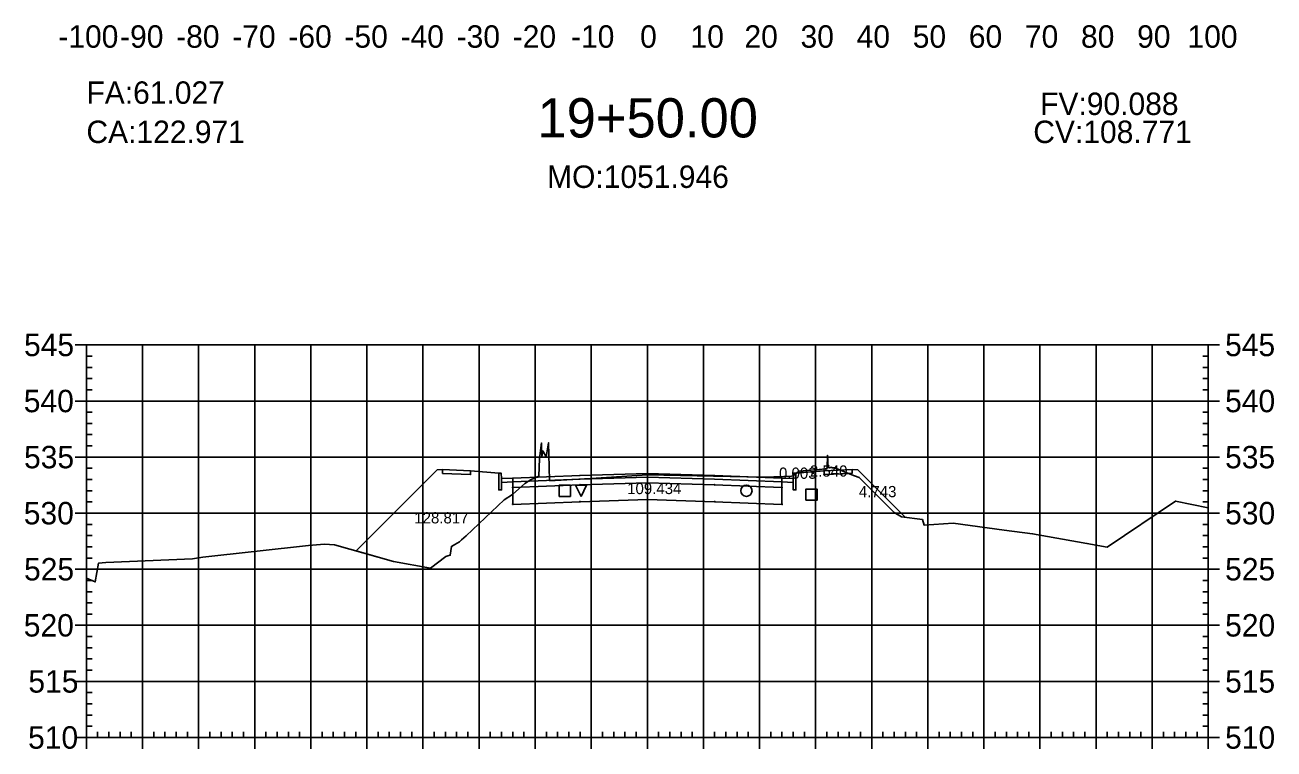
# Model space of a CAD drawing. Extents: x 704834 to 709892, y 372981 to 377533.
# Drawn here: x 705200.9 to 705423.6, y 373820.8 to 373949.9 of the extents above; entities that cross this region are included whole.
import ezdxf

# ---------------------------------------------------------------- set-up
doc = ezdxf.new("R2010")
doc.units = 0
for name, color, linetype in [('1', 7, 'Continuous'), ('10', 7, 'Continuous'), ('13', 7, 'Continuous'), ('14', 7, 'Continuous'), ('4', 7, 'Continuous'), ('57', 7, 'Continuous'), ('59', 7, 'Continuous'), ('Default_Xsect', 7, 'Continuous'), ('Existing', 7, 'Continuous')]:
    doc.layers.add(name, color=color, linetype=linetype)

msp = doc.modelspace()

# ---------------------------------------------------------------- linework, layer by layer
for points in [[(705274.37, 373870.54), (705259.94, 373856.11)], [(705275.37, 373870.58), (705274.37, 373870.54)], [(705285.37, 373869.98), (705280.37, 373870.38)], [(705338.37, 373869.98), (705343.37, 373870.38)], [(705348.37, 373870.58), (705349.37, 373870.54)], [(705349.37, 373870.54), (705357.81, 373862.1)]]:
    msp.add_lwpolyline(points)
for points in [[(705280.37, 373870.38), (705275.37, 373870.58), (705275.37, 373869.91), (705280.37, 373869.71)], [(705285.87, 373868.98), (705285.79, 373869.98), (705285.37, 373869.98), (705285.37, 373866.98), (705285.87, 373866.98)], [(705287.87, 373869.06), (705285.87, 373868.98), (705285.87, 373868.31), (705287.87, 373868.39)], [(705311.87, 373869.23), (705323.87, 373868.87), (705335.87, 373868.39), (705335.87, 373869.06), (705323.87, 373869.54), (705311.87, 373869.9), (705299.87, 373869.54), (705287.87, 373869.06), (705287.87, 373868.39), (705299.87, 373868.87)], [(705311.87, 373868.23), (705323.87, 373867.87), (705335.87, 373867.39), (705335.87, 373868.39), (705323.87, 373868.87), (705311.87, 373869.23), (705299.87, 373868.87), (705287.87, 373868.39), (705287.87, 373867.39), (705299.87, 373867.87)], [(705311.82, 373869.18), (705311.92, 373869.18), (705311.92, 373869.28), (705311.82, 373869.28)], [(705335.87, 373868.39), (705337.87, 373868.31), (705337.87, 373868.98), (705335.87, 373869.06)], [(705337.87, 373866.98), (705338.37, 373866.98), (705338.37, 373869.98), (705337.96, 373869.98), (705337.87, 373868.98)], [(705343.37, 373869.71), (705348.37, 373869.91), (705348.37, 373870.58), (705343.37, 373870.38)], [(705287.82, 373867.34), (705287.92, 373867.34), (705287.92, 373867.44), (705287.82, 373867.44)], [(705311.87, 373865.23), (705323.87, 373864.87), (705335.87, 373864.39), (705335.87, 373867.39), (705323.87, 373867.87), (705311.87, 373868.23), (705299.87, 373867.87), (705287.87, 373867.39), (705287.87, 373864.39), (705299.87, 373864.87)], [(705299.82, 373867.82), (705299.92, 373867.82), (705299.92, 373867.92), (705299.82, 373867.92)], [(705311.82, 373868.18), (705311.92, 373868.18), (705311.92, 373868.28), (705311.82, 373868.28)], [(705323.82, 373867.82), (705323.92, 373867.82), (705323.92, 373867.92), (705323.82, 373867.92)], [(705335.82, 373867.34), (705335.92, 373867.34), (705335.92, 373867.44), (705335.82, 373867.44)], [(705287.82, 373864.34), (705287.92, 373864.34), (705287.92, 373864.44), (705287.82, 373864.44)], [(705299.82, 373864.82), (705299.92, 373864.82), (705299.92, 373864.92), (705299.82, 373864.92)], [(705311.82, 373865.18), (705311.92, 373865.18), (705311.92, 373865.28), (705311.82, 373865.28)], [(705323.82, 373864.82), (705323.92, 373864.82), (705323.92, 373864.92), (705323.82, 373864.92)], [(705335.82, 373864.34), (705335.92, 373864.34), (705335.92, 373864.44), (705335.82, 373864.44)]]:
    msp.add_lwpolyline(points, close=True)
at = {"layer": '1'}
for points in [[(705287.87, 373866.19), (705290.05, 373868.1), (705291.17, 373868.8), (705292.5, 373869.43), (705292.64, 373872.58), (705292.97, 373875.34), (705293.05, 373872.88), (705293.21, 373873.93), (705293.84, 373872.88), (705294.27, 373875.38), (705294.34, 373871.08), (705294.45, 373868.59), (705302.76, 373869.06), (705311.86, 373869.65), (705332.55, 373869.25), (705336.19, 373869.33), (705337.59, 373869.43), (705337.86, 373869.47), (705337.95, 373869.54), (705338.37, 373869.88), (705338.37, 373866.98), (705337.87, 373866.98), (705337.87, 373868.31), (705335.87, 373868.39), (705335.87, 373867.39), (705335.87, 373864.39), (705323.87, 373864.87), (705311.87, 373865.23), (705299.87, 373864.87), (705287.87, 373864.39)], [(705338.51, 373869.99), (705338.91, 373870.32), (705342.48, 373870.59), (705343.63, 373870.7), (705343.92, 373870.83), (705343.99, 373873.14), (705344.1, 373870.91), (705344.11, 373871.06), (705344.12, 373870.99), (705344.12, 373870.97), (705344.35, 373870.92), (705344.72, 373871.02), (705344.77, 373870.92), (705345.32, 373870.92), (705347.44, 373870.01), (705347.74, 373869.89), (705343.37, 373869.71), (705343.37, 373870.38)], [(705259.94, 373856.11), (705266.62, 373854.23), (705273.22, 373853.02), (705275.95, 373855.1), (705276.33, 373855.21), (705276.73, 373855.32), (705276.93, 373856.88), (705277.53, 373857.23), (705278.38, 373857.68), (705278.49, 373857.82), (705278.72, 373858.06), (705279.56, 373858.79), (705286.37, 373865.19), (705287.84, 373866.17), (705287.87, 373866.19), (705287.87, 373867.39), (705287.87, 373868.39), (705285.87, 373868.31), (705285.87, 373866.98), (705285.37, 373866.98), (705285.37, 373869.98), (705280.37, 373870.38), (705280.37, 373869.71), (705275.37, 373869.91), (705275.37, 373870.58), (705274.37, 373870.54)], [(705338.37, 373869.88), (705338.51, 373869.99), (705338.37, 373869.98)], [(705347.74, 373869.89), (705348.81, 373869.46), (705349.66, 373869.18), (705355.9, 373862.93), (705357.17, 373862.19), (705357.81, 373862.1), (705349.37, 373870.54), (705348.37, 373870.58), (705348.37, 373869.91)], [(705300.05, 373865.82), (705299.05, 373867.82), (705301.05, 373867.82)]]:
    msp.add_lwpolyline(points, close=True, dxfattribs=at)
at = {"layer": '10'}
msp.add_lwpolyline([(705296.16, 373865.82), (705298.16, 373865.82), (705298.16, 373867.82), (705296.16, 373867.82)], close=True, dxfattribs=at)
at = {"layer": '13'}
msp.add_circle((705329.54, 373866.82), 1, dxfattribs=at)
at = {"layer": '14'}
for points in [[(705287.87, 373869.06), (705287.87, 373869.11), (705287.87, 373869.06), (705287.82, 373869.06), (705287.87, 373869.06), (705287.87, 373869.01), (705287.87, 373869.06), (705287.92, 373869.06)], [(705299.87, 373869.54), (705299.87, 373869.59), (705299.87, 373869.54), (705299.82, 373869.54), (705299.87, 373869.54), (705299.87, 373869.49), (705299.87, 373869.54), (705299.92, 373869.54)], [(705311.87, 373869.9), (705311.87, 373869.95), (705311.87, 373869.9), (705311.82, 373869.9), (705311.87, 373869.9), (705311.87, 373869.85), (705311.87, 373869.9), (705311.92, 373869.9)], [(705323.87, 373869.54), (705323.87, 373869.59), (705323.87, 373869.54), (705323.82, 373869.54), (705323.87, 373869.54), (705323.87, 373869.49), (705323.87, 373869.54), (705323.92, 373869.54)], [(705335.87, 373869.06), (705335.87, 373869.11), (705335.87, 373869.06), (705335.82, 373869.06), (705335.87, 373869.06), (705335.87, 373869.01), (705335.87, 373869.06), (705335.92, 373869.06)], [(705357.81, 373862.1), (705357.81, 373862.15), (705357.81, 373862.1), (705357.76, 373862.1), (705357.81, 373862.1), (705357.81, 373862.05), (705357.81, 373862.1), (705357.86, 373862.1)], [(705259.94, 373856.11), (705259.94, 373856.16), (705259.94, 373856.11), (705259.89, 373856.11), (705259.94, 373856.11), (705259.94, 373856.06), (705259.94, 373856.11), (705259.99, 373856.11)]]:
    msp.add_lwpolyline(points, dxfattribs=at)
at = {"layer": '4'}
msp.add_lwpolyline([(705340.14, 373865.11), (705342.14, 373865.11), (705342.14, 373867.11), (705340.14, 373867.11)], close=True, dxfattribs=at)
at = {"layer": '57'}
for p, q in [((705209.87, 373892.82), (705211.87, 373892.82)), ((705211.87, 373892.82), (705411.87, 373892.82)), ((705211.87, 373822.82), (705211.87, 373892.82)), ((705211.87, 373822.82), (705211.87, 373892.82)), ((705221.87, 373822.82), (705221.87, 373892.82)), ((705231.87, 373822.82), (705231.87, 373892.82)), ((705241.87, 373822.82), (705241.87, 373892.82)), ((705251.87, 373822.82), (705251.87, 373892.82)), ((705261.87, 373822.82), (705261.87, 373892.82)), ((705271.87, 373822.82), (705271.87, 373892.82)), ((705281.87, 373822.82), (705281.87, 373892.82)), ((705291.87, 373822.82), (705291.87, 373892.82)), ((705301.87, 373822.82), (705301.87, 373892.82)), ((705311.87, 373822.82), (705311.87, 373892.82)), ((705321.87, 373822.82), (705321.87, 373892.82)), ((705331.87, 373822.82), (705331.87, 373892.82)), ((705341.87, 373822.82), (705341.87, 373892.82)), ((705351.87, 373822.82), (705351.87, 373892.82)), ((705361.87, 373822.82), (705361.87, 373892.82)), ((705371.87, 373822.82), (705371.87, 373892.82)), ((705381.87, 373822.82), (705381.87, 373892.82)), ((705391.87, 373822.82), (705391.87, 373892.82)), ((705401.87, 373822.82), (705401.87, 373892.82)), ((705411.87, 373822.82), (705411.87, 373892.82)), ((705411.87, 373822.82), (705411.87, 373892.82)), ((705413.87, 373892.82), (705411.87, 373892.82)), ((705211.87, 373890.82), (705212.87, 373890.82)), ((705211.87, 373888.82), (705212.87, 373888.82)), ((705411.87, 373890.82), (705410.87, 373890.82)), ((705411.87, 373888.82), (705410.87, 373888.82)), ((705211.87, 373886.82), (705212.87, 373886.82)), ((705411.87, 373886.82), (705410.87, 373886.82)), ((705211.87, 373884.82), (705212.87, 373884.82)), ((705411.87, 373884.82), (705410.87, 373884.82)), ((705209.87, 373882.82), (705211.87, 373882.82)), ((705211.87, 373882.82), (705411.87, 373882.82)), ((705413.87, 373882.82), (705411.87, 373882.82)), ((705211.87, 373880.82), (705212.87, 373880.82)), ((705411.87, 373880.82), (705410.87, 373880.82)), ((705211.87, 373878.82), (705212.87, 373878.82)), ((705411.87, 373878.82), (705410.87, 373878.82)), ((705211.87, 373876.82), (705212.87, 373876.82)), ((705411.87, 373876.82), (705410.87, 373876.82)), ((705211.87, 373874.82), (705212.87, 373874.82)), ((705411.87, 373874.82), (705410.87, 373874.82)), ((705209.87, 373872.82), (705211.87, 373872.82)), ((705211.87, 373872.82), (705411.87, 373872.82)), ((705413.87, 373872.82), (705411.87, 373872.82)), ((705211.87, 373870.82), (705212.87, 373870.82)), ((705211.87, 373868.82), (705212.87, 373868.82)), ((705411.87, 373870.82), (705410.87, 373870.82)), ((705411.87, 373868.82), (705410.87, 373868.82)), ((705211.87, 373866.82), (705212.87, 373866.82)), ((705411.87, 373866.82), (705410.87, 373866.82)), ((705211.87, 373864.82), (705212.87, 373864.82)), ((705411.87, 373864.82), (705410.87, 373864.82)), ((705209.87, 373862.82), (705211.87, 373862.82)), ((705211.87, 373862.82), (705411.87, 373862.82)), ((705413.87, 373862.82), (705411.87, 373862.82)), ((705211.87, 373860.82), (705212.87, 373860.82)), ((705411.87, 373860.82), (705410.87, 373860.82)), ((705211.87, 373858.82), (705212.87, 373858.82)), ((705411.87, 373858.82), (705410.87, 373858.82)), ((705211.87, 373856.82), (705212.87, 373856.82)), ((705411.87, 373856.82), (705410.87, 373856.82)), ((705211.87, 373854.82), (705212.87, 373854.82)), ((705411.87, 373854.82), (705410.87, 373854.82)), ((705209.87, 373852.82), (705211.87, 373852.82)), ((705211.87, 373852.82), (705411.87, 373852.82)), ((705413.87, 373852.82), (705411.87, 373852.82)), ((705211.87, 373850.82), (705212.87, 373850.82)), ((705211.87, 373848.82), (705212.87, 373848.82)), ((705411.87, 373850.82), (705410.87, 373850.82)), ((705411.87, 373848.82), (705410.87, 373848.82)), ((705211.87, 373846.82), (705212.87, 373846.82)), ((705411.87, 373846.82), (705410.87, 373846.82)), ((705211.87, 373844.82), (705212.87, 373844.82)), ((705411.87, 373844.82), (705410.87, 373844.82)), ((705209.87, 373842.82), (705211.87, 373842.82)), ((705211.87, 373842.82), (705411.87, 373842.82)), ((705413.87, 373842.82), (705411.87, 373842.82)), ((705211.87, 373840.82), (705212.87, 373840.82)), ((705411.87, 373840.82), (705410.87, 373840.82)), ((705211.87, 373838.82), (705212.87, 373838.82)), ((705411.87, 373838.82), (705410.87, 373838.82)), ((705211.87, 373836.82), (705212.87, 373836.82)), ((705411.87, 373836.82), (705410.87, 373836.82)), ((705211.87, 373834.82), (705212.87, 373834.82)), ((705411.87, 373834.82), (705410.87, 373834.82)), ((705209.87, 373832.82), (705211.87, 373832.82)), ((705211.87, 373832.82), (705411.87, 373832.82)), ((705413.87, 373832.82), (705411.87, 373832.82)), ((705211.87, 373830.82), (705212.87, 373830.82)), ((705211.87, 373828.82), (705212.87, 373828.82)), ((705411.87, 373830.82), (705410.87, 373830.82)), ((705411.87, 373828.82), (705410.87, 373828.82)), ((705211.87, 373826.82), (705212.87, 373826.82)), ((705411.87, 373826.82), (705410.87, 373826.82)), ((705211.87, 373824.82), (705212.87, 373824.82)), ((705411.87, 373824.82), (705410.87, 373824.82)), ((705209.87, 373822.82), (705211.87, 373822.82)), ((705211.87, 373822.82), (705411.87, 373822.82)), ((705211.87, 373822.82), (705411.87, 373822.82)), ((705211.87, 373820.82), (705211.87, 373822.82)), ((705213.87, 373822.82), (705213.87, 373823.82)), ((705215.87, 373822.82), (705215.87, 373823.82)), ((705217.87, 373822.82), (705217.87, 373823.82)), ((705219.87, 373822.82), (705219.87, 373823.82)), ((705221.87, 373820.82), (705221.87, 373822.82)), ((705223.87, 373822.82), (705223.87, 373823.82)), ((705225.87, 373822.82), (705225.87, 373823.82)), ((705227.87, 373822.82), (705227.87, 373823.82)), ((705229.87, 373822.82), (705229.87, 373823.82)), ((705231.87, 373820.82), (705231.87, 373822.82)), ((705233.87, 373822.82), (705233.87, 373823.82)), ((705235.87, 373822.82), (705235.87, 373823.82)), ((705237.87, 373822.82), (705237.87, 373823.82)), ((705239.87, 373822.82), (705239.87, 373823.82)), ((705241.87, 373820.82), (705241.87, 373822.82)), ((705243.87, 373822.82), (705243.87, 373823.82)), ((705245.87, 373822.82), (705245.87, 373823.82)), ((705247.87, 373822.82), (705247.87, 373823.82)), ((705249.87, 373822.82), (705249.87, 373823.82)), ((705251.87, 373820.82), (705251.87, 373822.82)), ((705253.87, 373822.82), (705253.87, 373823.82)), ((705255.87, 373822.82), (705255.87, 373823.82)), ((705257.87, 373822.82), (705257.87, 373823.82)), ((705259.87, 373822.82), (705259.87, 373823.82)), ((705261.87, 373820.82), (705261.87, 373822.82)), ((705263.87, 373822.82), (705263.87, 373823.82)), ((705265.87, 373822.82), (705265.87, 373823.82)), ((705267.87, 373822.82), (705267.87, 373823.82)), ((705269.87, 373822.82), (705269.87, 373823.82)), ((705271.87, 373820.82), (705271.87, 373822.82)), ((705273.87, 373822.82), (705273.87, 373823.82)), ((705275.87, 373822.82), (705275.87, 373823.82)), ((705277.87, 373822.82), (705277.87, 373823.82)), ((705279.87, 373822.82), (705279.87, 373823.82)), ((705281.87, 373820.82), (705281.87, 373822.82)), ((705283.87, 373822.82), (705283.87, 373823.82)), ((705285.87, 373822.82), (705285.87, 373823.82)), ((705287.87, 373822.82), (705287.87, 373823.82)), ((705289.87, 373822.82), (705289.87, 373823.82)), ((705291.87, 373820.82), (705291.87, 373822.82)), ((705293.87, 373822.82), (705293.87, 373823.82)), ((705295.87, 373822.82), (705295.87, 373823.82)), ((705297.87, 373822.82), (705297.87, 373823.82)), ((705299.87, 373822.82), (705299.87, 373823.82)), ((705301.87, 373820.82), (705301.87, 373822.82)), ((705303.87, 373822.82), (705303.87, 373823.82)), ((705305.87, 373822.82), (705305.87, 373823.82)), ((705307.87, 373822.82), (705307.87, 373823.82)), ((705309.87, 373822.82), (705309.87, 373823.82)), ((705311.87, 373820.82), (705311.87, 373822.82)), ((705313.87, 373822.82), (705313.87, 373823.82)), ((705315.87, 373822.82), (705315.87, 373823.82)), ((705317.87, 373822.82), (705317.87, 373823.82)), ((705319.87, 373822.82), (705319.87, 373823.82)), ((705321.87, 373820.82), (705321.87, 373822.82)), ((705323.87, 373822.82), (705323.87, 373823.82)), ((705325.87, 373822.82), (705325.87, 373823.82)), ((705327.87, 373822.82), (705327.87, 373823.82)), ((705329.87, 373822.82), (705329.87, 373823.82)), ((705331.87, 373820.82), (705331.87, 373822.82)), ((705333.87, 373822.82), (705333.87, 373823.82)), ((705335.87, 373822.82), (705335.87, 373823.82)), ((705337.87, 373822.82), (705337.87, 373823.82)), ((705339.87, 373822.82), (705339.87, 373823.82)), ((705341.87, 373820.82), (705341.87, 373822.82)), ((705343.87, 373822.82), (705343.87, 373823.82)), ((705345.87, 373822.82), (705345.87, 373823.82)), ((705347.87, 373822.82), (705347.87, 373823.82)), ((705349.87, 373822.82), (705349.87, 373823.82)), ((705351.87, 373820.82), (705351.87, 373822.82)), ((705353.87, 373822.82), (705353.87, 373823.82)), ((705355.87, 373822.82), (705355.87, 373823.82)), ((705357.87, 373822.82), (705357.87, 373823.82)), ((705359.87, 373822.82), (705359.87, 373823.82)), ((705361.87, 373820.82), (705361.87, 373822.82)), ((705363.87, 373822.82), (705363.87, 373823.82)), ((705365.87, 373822.82), (705365.87, 373823.82)), ((705367.87, 373822.82), (705367.87, 373823.82)), ((705369.87, 373822.82), (705369.87, 373823.82)), ((705371.87, 373820.82), (705371.87, 373822.82)), ((705373.87, 373822.82), (705373.87, 373823.82)), ((705375.87, 373822.82), (705375.87, 373823.82)), ((705377.87, 373822.82), (705377.87, 373823.82)), ((705379.87, 373822.82), (705379.87, 373823.82)), ((705381.87, 373820.82), (705381.87, 373822.82)), ((705383.87, 373822.82), (705383.87, 373823.82)), ((705385.87, 373822.82), (705385.87, 373823.82)), ((705387.87, 373822.82), (705387.87, 373823.82)), ((705389.87, 373822.82), (705389.87, 373823.82)), ((705391.87, 373820.82), (705391.87, 373822.82)), ((705393.87, 373822.82), (705393.87, 373823.82)), ((705395.87, 373822.82), (705395.87, 373823.82)), ((705397.87, 373822.82), (705397.87, 373823.82)), ((705399.87, 373822.82), (705399.87, 373823.82)), ((705401.87, 373820.82), (705401.87, 373822.82)), ((705403.87, 373822.82), (705403.87, 373823.82)), ((705405.87, 373822.82), (705405.87, 373823.82)), ((705407.87, 373822.82), (705407.87, 373823.82)), ((705409.87, 373822.82), (705409.87, 373823.82)), ((705411.87, 373820.82), (705411.87, 373822.82)), ((705413.87, 373822.82), (705411.87, 373822.82))]:
    msp.add_line(p, q, dxfattribs=at)
at = {"layer": 'Default_Xsect'}
msp.add_lwpolyline([(705259.94, 373856.11), (705274.37, 373870.54), (705275.37, 373870.58), (705280.37, 373870.38), (705285.37, 373869.98), (705285.79, 373869.98), (705285.87, 373868.98), (705287.87, 373869.06), (705299.87, 373869.54), (705311.87, 373869.9), (705323.87, 373869.54), (705335.87, 373869.06), (705337.87, 373868.98), (705337.96, 373869.98), (705338.37, 373869.98), (705343.37, 373870.38), (705348.37, 373870.58), (705349.37, 373870.54), (705357.81, 373862.1)], dxfattribs=at)
at = {"layer": 'Existing'}
msp.add_lwpolyline([(705211.87, 373851.24), (705213.43, 373850.55), (705214.04, 373853.93), (705215.33, 373854), (705230.78, 373854.7), (705232.65, 373854.97), (705251.45, 373857.06), (705254.31, 373857.3), (705256.12, 373857.19), (705266.62, 373854.23), (705273.22, 373853.02), (705275.95, 373855.1), (705276.33, 373855.21), (705276.73, 373855.32), (705276.93, 373856.88), (705277.53, 373857.23), (705278.38, 373857.68), (705278.49, 373857.82), (705278.72, 373858.06), (705279.56, 373858.79), (705286.37, 373865.19), (705287.84, 373866.17), (705290.05, 373868.1), (705291.17, 373868.8), (705292.5, 373869.43), (705292.64, 373872.58), (705292.97, 373875.34), (705293.05, 373872.88), (705293.21, 373873.93), (705293.84, 373872.88), (705294.27, 373875.38), (705294.34, 373871.08), (705294.45, 373868.59), (705302.76, 373869.06), (705311.86, 373869.65), (705332.55, 373869.25), (705336.19, 373869.33), (705337.59, 373869.43), (705337.86, 373869.47), (705337.95, 373869.54), (705338.91, 373870.32), (705342.48, 373870.59), (705343.63, 373870.7), (705343.92, 373870.83), (705343.99, 373873.14), (705344.1, 373870.91), (705344.11, 373871.06), (705344.12, 373870.99), (705344.12, 373870.97), (705344.35, 373870.92), (705344.72, 373871.02), (705344.77, 373870.92), (705345.32, 373870.92), (705347.44, 373870.01), (705348.81, 373869.46), (705349.66, 373869.18), (705355.9, 373862.93), (705357.17, 373862.19), (705360.9, 373861.69), (705361.22, 373860.68), (705366.39, 373861.03), (705375.49, 373859.8), (705380.56, 373859.15), (705390.24, 373857.42), (705393.86, 373856.74), (705406.04, 373864.97), (705411.87, 373863.77)], dxfattribs=at)

# ---------------------------------------------------------------- texts
for s, p in [('CA:122.971', (705211.87, 373928.82)), ('CV:108.771', (705380.67, 373928.82))]:
    msp.add_text(s, height=4).set_placement(p)
at = {"layer": '1'}
msp.add_text('19+50.00', height=7, dxfattribs=at).set_placement((705292.28, 373929.82))
at = {"layer": '14'}
for p in [(705275.34, 373870.53), (705275.34, 373869.86), (705280.34, 373869.66), (705343.34, 373869.66), (705348.34, 373870.53), (705348.34, 373869.86)]:
    msp.add_text('+', height=0.1, dxfattribs=at).set_placement(p)
at = {"layer": '57'}
for s, p in [('-100', (705206.86, 373945.82)), ('-90', (705217.87, 373945.82)), ('-80', (705227.87, 373945.82)), ('-70', (705237.87, 373945.82)), ('-60', (705247.87, 373945.82)), ('-50', (705257.87, 373945.82)), ('-40', (705267.87, 373945.82)), ('-30', (705277.87, 373945.82)), ('-20', (705287.87, 373945.82)), ('-10', (705298.26, 373945.82)), ('0', (705310.58, 373945.82)), ('10', (705319.57, 373945.82)), ('20', (705329.18, 373945.82)), ('30', (705339.18, 373945.82)), ('40', (705349.18, 373945.82)), ('50', (705359.18, 373945.82)), ('60', (705369.18, 373945.82)), ('70', (705379.18, 373945.82)), ('80', (705389.18, 373945.82)), ('90', (705399.18, 373945.82)), ('100', (705408.17, 373945.82)), ('545', (705200.75, 373890.82)), ('545', (705414.87, 373890.82)), ('540', (705200.7, 373880.82)), ('540', (705414.87, 373880.82)), ('535', (705200.75, 373870.82)), ('535', (705414.87, 373870.82)), ('530', (705200.7, 373860.82)), ('530', (705414.87, 373860.82)), ('525', (705200.75, 373850.82)), ('525', (705414.87, 373850.82)), ('520', (705200.7, 373840.82)), ('520', (705414.87, 373840.82)), ('515', (705201.52, 373830.82)), ('515', (705414.87, 373830.82)), ('510', (705201.47, 373820.82)), ('510', (705414.87, 373820.82))]:
    msp.add_text(s, height=4, dxfattribs=at).set_placement(p)
at = {"layer": '59'}
for s, height, p in [('FA:61.027', 4, (705211.87, 373935.82)), ('FV:90.088', 4, (705381.89, 373933.82)), ('MO:1051.946', 4, (705293.99, 373920.82)), ('2.540', 2, (705340.85, 373869.34)), ('0.003', 2, (705335.34, 373868.95)), ('109.434', 2, (705308.27, 373866.22)), ('4.743', 2, (705349.58, 373865.67)), ('128.817', 2, (705270.32, 373860.99))]:
    msp.add_text(s, height=height, dxfattribs=at).set_placement(p)

doc.saveas('drawing.dxf')
